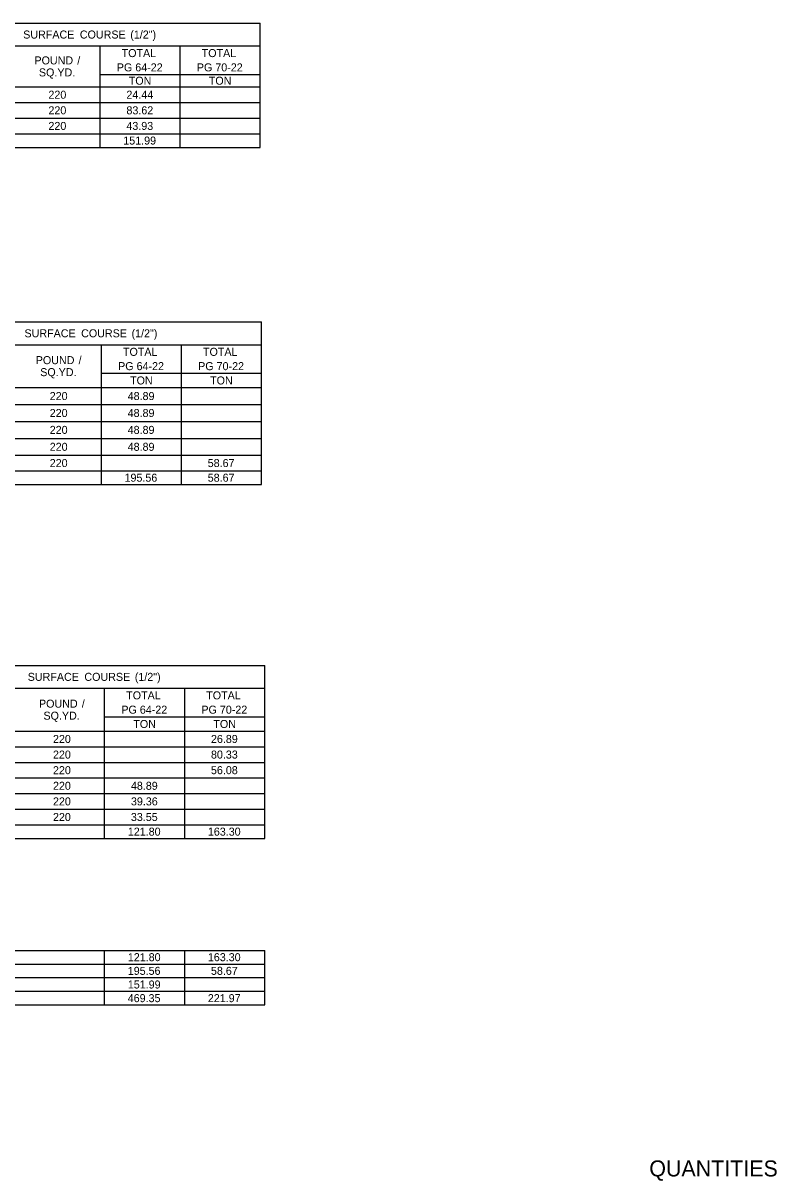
# Model space of a CAD drawing. Extents: x 542596 to 1930787, y -1948294 to 596640.
# Drawn here: x 549024 to 549589, y -1947044 to -1946177 of the extents above; entities that cross this region are included whole.
import ezdxf

# ---------------------------------------------------------------- set-up
doc = ezdxf.new("R2010")
doc.units = 0
doc.layers.add('Default', color=7, linetype='Continuous')
doc.layers.add('R_Border', color=7, linetype='Continuous')

msp = doc.modelspace()

# ---------------------------------------------------------------- linework, layer by layer
at = {"layer": 'Default'}
for p, q in [((548344.61, -1946176.57), (549201.63, -1946176.57)), ((549141.67, -1946176.57), (549201.63, -1946176.57)), ((549201.63, -1946269.68), (549201.63, -1946176.57)), ((548770.19, -1946193.63), (549201.63, -1946193.63)), ((549081.71, -1946269.68), (549081.71, -1946193.63)), ((549141.67, -1946269.68), (549141.67, -1946193.63)), ((549081.71, -1946215.08), (549201.63, -1946215.08)), ((548344.61, -1946224.35), (549201.63, -1946224.35)), ((548920.83, -1946224.35), (549201.63, -1946224.35)), ((548561.54, -1946236.05), (549201.63, -1946236.05)), ((548561.54, -1946247.75), (549081.71, -1946247.75)), ((549017.84, -1946247.75), (549201.63, -1946247.75)), ((549141.67, -1946247.75), (549201.63, -1946247.75)), ((548344.61, -1946259.45), (549201.63, -1946259.45)), ((548344.61, -1946269.68), (549201.63, -1946269.68)), ((548345.58, -1946400.49), (549202.61, -1946400.49)), ((549142.64, -1946400.49), (549202.61, -1946400.49)), ((549202.61, -1946522.36), (549202.61, -1946400.49)), ((548771.17, -1946417.55), (549202.61, -1946417.55)), ((549082.68, -1946522.36), (549082.68, -1946417.55)), ((549142.64, -1946522.36), (549142.64, -1946417.55)), ((549082.68, -1946439), (549202.61, -1946439)), ((548345.58, -1946449.73), (549202.61, -1946449.73)), ((548921.81, -1946449.73), (549202.61, -1946449.73)), ((548345.58, -1946462.4), (549202.61, -1946462.4)), ((548562.52, -1946462.4), (549202.61, -1946462.4)), ((548345.58, -1946475.08), (549202.61, -1946475.08)), ((548562.52, -1946475.08), (549202.61, -1946475.08)), ((548345.58, -1946487.75), (549202.61, -1946487.75)), ((548562.52, -1946487.75), (549202.61, -1946487.75)), ((548345.58, -1946500.43), (549202.61, -1946500.43)), ((548562.52, -1946500.43), (549202.61, -1946500.43)), ((548345.58, -1946512.13), (549202.61, -1946512.13)), ((548562.52, -1946512.13), (549202.61, -1946512.13)), ((548345.58, -1946522.36), (549202.61, -1946522.36)), ((548348.01, -1946657.96), (549205.03, -1946657.96)), ((549145.07, -1946657.96), (549205.03, -1946657.96)), ((549205.03, -1946787.64), (549205.03, -1946657.96)), ((548773.6, -1946675.03), (549205.03, -1946675.03)), ((549085.11, -1946787.64), (549085.11, -1946675.03)), ((549145.07, -1946787.64), (549145.07, -1946675.03)), ((549085.11, -1946696.48), (549205.03, -1946696.48)), ((548348.01, -1946707.2), (549205.03, -1946707.2)), ((548924.23, -1946707.2), (549205.03, -1946707.2)), ((548564.95, -1946718.9), (549205.03, -1946718.9)), ((548564.95, -1946730.6), (549085.11, -1946730.6)), ((549021.25, -1946730.6), (549205.03, -1946730.6)), ((549145.07, -1946730.6), (549205.03, -1946730.6)), ((548348.01, -1946742.3), (549205.03, -1946742.3)), ((548564.95, -1946754), (549205.03, -1946754)), ((548564.95, -1946765.7), (549205.03, -1946765.7)), ((548564.95, -1946765.7), (549205.03, -1946765.7)), ((548348.01, -1946777.4), (549205.03, -1946777.4)), ((548348.01, -1946787.64), (549205.03, -1946787.64)), ((548348.01, -1946871.49), (549205.03, -1946871.49)), ((548348.01, -1946871.49), (549205.03, -1946871.49)), ((549085.11, -1946912.44), (549085.11, -1946871.49)), ((549145.07, -1946912.44), (549145.07, -1946871.49)), ((549205.03, -1946912.44), (549205.03, -1946871.49)), ((548348.01, -1946881.73), (549205.03, -1946881.73)), ((548348.01, -1946891.96), (549205.03, -1946891.96)), ((548348.01, -1946902.2), (549205.03, -1946902.2)), ((548348.01, -1946912.44), (549205.03, -1946912.44))]:
    msp.add_line(p, q, dxfattribs=at)

# ---------------------------------------------------------------- texts
for s, p in [(' SURFACE', (549021.85, -1946188.1)), (' COURSE', (549064.29, -1946188.1)), (' (1/2")', (549102.07, -1946188.1)), ('POUND', (549032.51, -1946207.49)), (' /', (549062.37, -1946207.49)), ('TOTAL', (549097.84, -1946202)), ('TOTAL', (549157.8, -1946202)), ('SQ.YD.', (549035.85, -1946216.49)), ('PG', (549094.22, -1946212.72)), (' 64-22', (549105.82, -1946212.72)), ('PG', (549154.18, -1946212.72)), (' 70-22', (549165.79, -1946212.72)), ('TON', (549103.17, -1946222.71)), ('TON', (549163.14, -1946222.71)), ('220', (549042.99, -1946233.2)), ('24.44', (549101.41, -1946233.2)), ('220', (549042.99, -1946244.9)), ('83.62', (549101.43, -1946244.9)), ('220', (549042.99, -1946256.6)), ('43.93', (549101.39, -1946256.6)), ('151.99', (549099.07, -1946267.56)), (' SURFACE', (549022.82, -1946412.02)), (' COURSE', (549065.26, -1946412.02)), (' (1/2")', (549103.04, -1946412.02)), ('POUND', (549033.49, -1946432.14)), (' /', (549063.35, -1946432.14)), ('TOTAL', (549098.82, -1946425.91)), ('TOTAL', (549158.78, -1946425.91)), ('SQ.YD.', (549036.83, -1946441.14)), ('PG', (549095.19, -1946436.64)), (' 64-22', (549106.8, -1946436.64)), ('PG', (549155.15, -1946436.64)), (' 70-22', (549166.76, -1946436.64)), ('TON', (549104.15, -1946447.36)), ('TON', (549164.11, -1946447.36)), ('220', (549043.96, -1946459.06)), ('48.89', (549102.36, -1946459.06)), ('220', (549043.96, -1946471.74)), ('48.89', (549102.36, -1946471.74)), ('220', (549043.96, -1946484.41)), ('48.89', (549102.36, -1946484.41)), ('220', (549043.96, -1946497.09)), ('48.89', (549102.36, -1946497.09)), ('220', (549043.96, -1946509.28)), ('58.67', (549162.33, -1946509.28)), ('195.56', (549100, -1946520.25)), ('58.67', (549162.33, -1946520.25)), (' SURFACE', (549025.25, -1946669.5)), (' COURSE', (549067.69, -1946669.5)), (' (1/2")', (549105.47, -1946669.5)), ('TOTAL', (549101.25, -1946683.39)), ('TOTAL', (549161.21, -1946683.39)), ('POUND', (549035.91, -1946689.61)), (' /', (549065.78, -1946689.61)), ('PG', (549097.62, -1946694.11)), (' 64-22', (549109.23, -1946694.11)), ('PG', (549157.58, -1946694.11)), (' 70-22', (549169.19, -1946694.11)), ('SQ.YD.', (549039.26, -1946698.61)), ('TON', (549106.58, -1946704.84)), ('TON', (549166.54, -1946704.84)), ('220', (549046.39, -1946716.05)), ('26.89', (549164.75, -1946716.05)), ('220', (549046.39, -1946727.75)), ('80.33', (549164.76, -1946727.75)), ('220', (549046.39, -1946739.45)), ('56.08', (549164.75, -1946739.45)), ('220', (549046.39, -1946751.15)), ('48.89', (549104.79, -1946751.15)), ('220', (549046.39, -1946762.85)), ('39.36', (549104.8, -1946762.85)), ('220', (549046.39, -1946774.55)), ('33.55', (549104.77, -1946774.55)), ('121.80', (549102.48, -1946785.52)), ('163.30', (549162.44, -1946785.52)), ('121.80', (549102.48, -1946879.61)), ('163.30', (549162.44, -1946879.61)), ('195.56', (549102.43, -1946889.85)), ('58.67', (549164.75, -1946889.85)), ('151.99', (549102.47, -1946900.08)), ('469.35', (549102.4, -1946910.32)), ('221.97', (549162.42, -1946910.32))]:
    msp.add_text(s, height=6, dxfattribs=at).set_placement(p)
at = {"layer": 'R_Border'}
msp.add_text('QUANTITIES', height=12, rotation=360, dxfattribs=at).set_placement((549493.16, -1947040.95))

doc.saveas('drawing.dxf')
